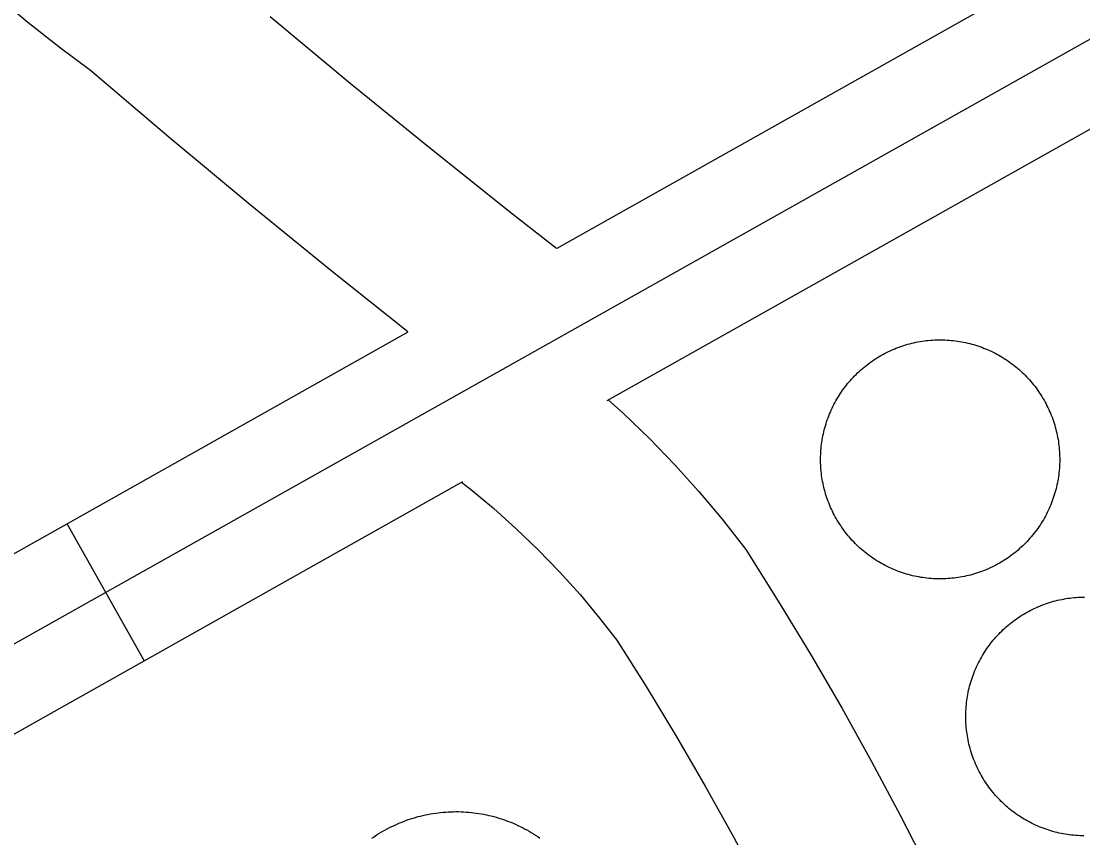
# Model space of a CAD drawing. Extents: x 3651524 to 3689615, y 505651 to 531377.
# Drawn here: x 3680502.8 to 3680705.2, y 516037.2 to 516192.9 of the extents above; entities that cross this region are included whole.
import ezdxf

# ---------------------------------------------------------------- set-up
doc = ezdxf.new("R2010")
doc.units = 0
doc.layers.add('V-DOMW-TANK', color=7, linetype='Continuous')
doc.layers.add('V-ROAD-CNTR', color=7, linetype='Continuous')

msp = doc.modelspace()

# ---------------------------------------------------------------- linework, layer by layer
at = {"layer": 'V-DOMW-TANK'}
for points in [[(3680666.032, 516128.724), (3680666.371, 516128.929), (3680666.718, 516129.129), (3680667.062, 516129.324), (3680667.414, 516129.51), (3680667.766, 516129.693), (3680668.125, 516129.869), (3680668.485, 516130.037), (3680668.848, 516130.203), (3680669.212, 516130.356), (3680669.581, 516130.508), (3680669.951, 516130.651), (3680670.326, 516130.788), (3680670.701, 516130.919), (3680671.08, 516131.042), (3680671.459, 516131.161), (3680671.842, 516131.272), (3680672.225, 516131.376), (3680672.612, 516131.472), (3680672.999, 516131.565), (3680673.388, 516131.648), (3680673.777, 516131.724), (3680674.168, 516131.796), (3680674.561, 516131.859), (3680674.955, 516131.915), (3680675.35, 516131.966), (3680675.745, 516132.009), (3680676.142, 516132.044), (3680676.538, 516132.072), (3680676.935, 516132.095), (3680677.33, 516132.111), (3680677.732, 516132.117), (3680678.129, 516132.12), (3680678.526, 516132.113), (3680678.924, 516132.101), (3680679.321, 516132.083), (3680679.716, 516132.056), (3680680.116, 516132.021), (3680680.511, 516131.982), (3680680.906, 516131.935), (3680681.297, 516131.88), (3680681.693, 516131.818), (3680682.086, 516131.753), (3680682.475, 516131.677), (3680682.866, 516131.595), (3680683.253, 516131.507), (3680683.64, 516131.411), (3680684.023, 516131.311), (3680684.406, 516131.202), (3680684.789, 516131.087), (3680685.166, 516130.964), (3680685.543, 516130.837), (3680685.918, 516130.702), (3680686.288, 516130.561), (3680686.659, 516130.411), (3680687.026, 516130.258), (3680687.388, 516130.098), (3680687.751, 516129.93), (3680688.109, 516129.756), (3680688.463, 516129.578), (3680688.816, 516129.392), (3680689.164, 516129.201), (3680689.51, 516129.002), (3680689.85, 516128.798), (3680690.188, 516128.589), (3680690.524, 516128.374), (3680690.853, 516128.153), (3680691.181, 516127.925), (3680691.502, 516127.692), (3680691.822, 516127.454), (3680692.135, 516127.208), (3680692.445, 516126.961), (3680692.752, 516126.705), (3680693.053, 516126.442), (3680693.348, 516126.18), (3680693.641, 516125.91), (3680693.927, 516125.634), (3680694.212, 516125.353), (3680694.486, 516125.068), (3680694.759, 516124.777), (3680695.025, 516124.483), (3680695.287, 516124.184), (3680695.545, 516123.88), (3680695.795, 516123.571), (3680696.043, 516123.26), (3680696.283, 516122.942), (3680696.518, 516122.621), (3680696.747, 516122.295), (3680696.971, 516121.968), (3680697.188, 516121.634), (3680697.399, 516121.298), (3680697.606, 516120.958), (3680697.806, 516120.612), (3680697.997, 516120.266), (3680698.187, 516119.915), (3680698.369, 516119.561), (3680698.546, 516119.205), (3680698.716, 516118.844), (3680698.877, 516118.48), (3680699.033, 516118.115), (3680699.185, 516117.747)], [(3680655.218, 516108.658), (3680655.21, 516109.055), (3680655.208, 516109.452), (3680655.214, 516109.85), (3680655.226, 516110.249), (3680655.247, 516110.646), (3680655.273, 516111.042), (3680655.306, 516111.439), (3680655.347, 516111.834), (3680655.394, 516112.229), (3680655.447, 516112.625), (3680655.509, 516113.018), (3680655.576, 516113.409), (3680655.654, 516113.798), (3680655.732, 516114.189), (3680655.822, 516114.576), (3680655.916, 516114.961), (3680656.019, 516115.348), (3680656.127, 516115.731), (3680656.242, 516116.112), (3680656.363, 516116.489), (3680656.492, 516116.866), (3680656.627, 516117.241), (3680656.768, 516117.614), (3680656.916, 516117.982), (3680657.069, 516118.349), (3680657.231, 516118.713), (3680657.397, 516119.074), (3680657.571, 516119.432), (3680657.751, 516119.786), (3680657.936, 516120.139), (3680658.126, 516120.487), (3680658.325, 516120.833), (3680658.53, 516121.175), (3680658.739, 516121.513), (3680658.956, 516121.847), (3680659.177, 516122.176), (3680659.404, 516122.504), (3680659.636, 516122.826), (3680659.875, 516123.145), (3680660.119, 516123.459), (3680660.369, 516123.77), (3680660.623, 516124.075), (3680660.883, 516124.376), (3680661.149, 516124.673), (3680661.419, 516124.964), (3680661.694, 516125.253), (3680661.976, 516125.533), (3680662.259, 516125.81), (3680662.55, 516126.082), (3680662.845, 516126.35), (3680663.144, 516126.612), (3680663.447, 516126.868), (3680663.756, 516127.12), (3680664.07, 516127.366), (3680664.385, 516127.608), (3680664.706, 516127.841), (3680665.032, 516128.071), (3680665.362, 516128.294), (3680665.694, 516128.511), (3680666.032, 516128.724)], [(3680699.185, 516117.747), (3680699.328, 516117.376), (3680699.465, 516117.003), (3680699.596, 516116.626), (3680699.719, 516116.25), (3680699.838, 516115.869), (3680699.948, 516115.486), (3680700.053, 516115.103), (3680700.149, 516114.718), (3680700.239, 516114.331), (3680700.325, 516113.941), (3680700.401, 516113.55), (3680700.471, 516113.159), (3680700.534, 516112.766), (3680700.594, 516112.373), (3680700.641, 516111.977), (3680700.684, 516111.582), (3680700.721, 516111.187), (3680700.749, 516110.79), (3680700.77, 516110.392), (3680700.786, 516109.995), (3680700.794, 516109.598), (3680700.796, 516109.198), (3680700.79, 516108.801), (3680700.778, 516108.404), (3680700.757, 516108.006), (3680700.731, 516107.609), (3680700.698, 516107.212), (3680700.657, 516106.816), (3680700.61, 516106.421), (3680700.557, 516106.028), (3680700.495, 516105.635), (3680700.428, 516105.244), (3680700.352, 516104.852), (3680700.272, 516104.463), (3680700.184, 516104.074), (3680700.088, 516103.689), (3680699.987, 516103.304), (3680699.879, 516102.921), (3680699.762, 516102.54), (3680699.641, 516102.161), (3680699.512, 516101.785), (3680699.377, 516101.41), (3680699.236, 516101.039), (3680699.088, 516100.668), (3680698.935, 516100.302), (3680698.775, 516099.939), (3680698.607, 516099.577), (3680698.433, 516099.22), (3680698.255, 516098.864), (3680698.068, 516098.512), (3680697.876, 516098.164), (3680697.679, 516097.82), (3680697.474, 516097.478), (3680697.266, 516097.14), (3680697.051, 516096.806), (3680696.827, 516096.472), (3680696.602, 516096.148), (3680696.369, 516095.825), (3680696.129, 516095.507), (3680695.885, 516095.19), (3680695.637, 516094.883), (3680695.381, 516094.578), (3680695.121, 516094.277), (3680694.857, 516093.98), (3680694.587, 516093.687), (3680694.31, 516093.4), (3680694.03, 516093.117), (3680693.745, 516092.841), (3680693.454, 516092.569), (3680693.159, 516092.302), (3680692.86, 516092.04), (3680692.557, 516091.782), (3680692.248, 516091.532), (3680691.937, 516091.286), (3680691.619, 516091.045), (3680691.298, 516090.811), (3680690.972, 516090.582), (3680690.644, 516090.359), (3680690.311, 516090.14), (3680689.975, 516089.929), (3680689.633, 516089.722), (3680689.289, 516089.523), (3680688.942, 516089.329), (3680688.592, 516089.14), (3680688.238, 516088.958), (3680687.88, 516088.784), (3680687.521, 516088.614), (3680687.157, 516088.45), (3680686.792, 516088.294), (3680686.423, 516088.145), (3680686.053, 516087.999), (3680685.68, 516087.862), (3680685.303, 516087.733), (3680684.926, 516087.608), (3680684.545, 516087.492), (3680684.162, 516087.377), (3680683.779, 516087.277), (3680683.394, 516087.178), (3680683.007, 516087.088), (3680682.618, 516087.004)], [(3680682.618, 516087.004), (3680682.227, 516086.926), (3680681.834, 516086.857), (3680681.443, 516086.793), (3680681.049, 516086.736), (3680680.654, 516086.687), (3680680.259, 516086.644), (3680679.864, 516086.607), (3680679.466, 516086.578), (3680679.069, 516086.556), (3680678.672, 516086.541), (3680678.274, 516086.533), (3680677.875, 516086.531), (3680677.478, 516086.537), (3680677.08, 516086.549), (3680676.683, 516086.57), (3680676.286, 516086.597), (3680675.891, 516086.629), (3680675.493, 516086.67), (3680675.098, 516086.717), (3680674.705, 516086.771), (3680674.312, 516086.832), (3680673.92, 516086.9), (3680673.529, 516086.975), (3680673.14, 516087.057), (3680672.751, 516087.145), (3680672.366, 516087.24), (3680671.981, 516087.342), (3680671.598, 516087.451), (3680671.217, 516087.565), (3680670.838, 516087.686), (3680670.461, 516087.815), (3680670.085, 516087.95), (3680669.716, 516088.092), (3680669.347, 516088.239), (3680668.979, 516088.391), (3680668.616, 516088.554), (3680668.254, 516088.722), (3680667.897, 516088.894), (3680667.541, 516089.075), (3680667.189, 516089.259), (3680666.84, 516089.451), (3680666.496, 516089.65), (3680666.154, 516089.855), (3680665.816, 516090.064), (3680665.483, 516090.279), (3680665.151, 516090.5), (3680664.825, 516090.727), (3680664.502, 516090.959), (3680664.184, 516091.198), (3680663.869, 516091.442), (3680663.56, 516091.692), (3680663.254, 516091.946), (3680662.953, 516092.206), (3680662.656, 516092.472), (3680662.364, 516092.743), (3680662.077, 516093.017), (3680661.794, 516093.298), (3680661.518, 516093.58), (3680661.245, 516093.873), (3680660.979, 516094.168), (3680660.717, 516094.467), (3680660.461, 516094.772), (3680660.209, 516095.079), (3680659.963, 516095.393), (3680659.722, 516095.71), (3680659.488, 516096.03), (3680659.259, 516096.353), (3680659.036, 516096.685), (3680658.816, 516097.017), (3680658.603, 516097.355), (3680658.399, 516097.695), (3680658.2, 516098.039), (3680658.005, 516098.387), (3680657.817, 516098.737), (3680657.635, 516099.091), (3680657.461, 516099.448), (3680657.291, 516099.808), (3680657.127, 516100.173), (3680656.971, 516100.537), (3680656.822, 516100.904), (3680656.676, 516101.277), (3680656.539, 516101.649), (3680656.41, 516102.024), (3680656.285, 516102.403), (3680656.168, 516102.782), (3680656.058, 516103.165), (3680655.953, 516103.548), (3680655.855, 516103.935), (3680655.765, 516104.322), (3680655.681, 516104.711), (3680655.603, 516105.1), (3680655.536, 516105.493), (3680655.47, 516105.885), (3680655.413, 516106.28), (3680655.363, 516106.671), (3680655.32, 516107.068), (3680655.284, 516107.466), (3680655.255, 516107.863), (3680655.232, 516108.26), (3680655.218, 516108.658)], [(3680693.139, 516079.32), (3680693.471, 516079.537), (3680693.809, 516079.746), (3680694.153, 516079.949), (3680694.495, 516080.147), (3680694.843, 516080.34), (3680695.193, 516080.524), (3680695.549, 516080.704), (3680695.906, 516080.877), (3680696.27, 516081.044), (3680696.631, 516081.204), (3680696.997, 516081.36), (3680697.366, 516081.507), (3680697.737, 516081.649), (3680698.111, 516081.784), (3680698.488, 516081.913), (3680698.865, 516082.034), (3680699.246, 516082.15), (3680699.629, 516082.259), (3680700.012, 516082.359), (3680700.399, 516082.456), (3680700.786, 516082.544), (3680701.175, 516082.626), (3680701.566, 516082.699), (3680701.958, 516082.769), (3680702.353, 516082.828), (3680702.744, 516082.884), (3680703.137, 516082.931), (3680703.534, 516082.972), (3680703.93, 516083.004), (3680704.327, 516083.031), (3680704.722, 516083.051), (3680705.12, 516083.064), (3680705.517, 516083.07)], [(3680682.923, 516058.967), (3680682.903, 516059.364), (3680682.891, 516059.762), (3680682.885, 516060.159), (3680682.885, 516060.556), (3680682.893, 516060.954), (3680682.907, 516061.351), (3680682.93, 516061.748), (3680682.958, 516062.143), (3680682.995, 516062.537), (3680683.036, 516062.934), (3680683.089, 516063.329), (3680683.143, 516063.722), (3680683.208, 516064.116), (3680683.276, 516064.505), (3680683.353, 516064.896), (3680683.435, 516065.285), (3680683.528, 516065.672), (3680683.626, 516066.055), (3680683.728, 516066.44), (3680683.839, 516066.823), (3680683.956, 516067.202), (3680684.078, 516067.581), (3680684.21, 516067.956), (3680684.347, 516068.328), (3680684.488, 516068.699), (3680684.64, 516069.068), (3680684.795, 516069.432), (3680684.959, 516069.795), (3680685.127, 516070.155), (3680685.303, 516070.512), (3680685.483, 516070.866), (3680685.672, 516071.214), (3680685.866, 516071.564), (3680686.065, 516071.906), (3680686.27, 516072.246), (3680686.483, 516072.584), (3680686.7, 516072.914), (3680686.923, 516073.246), (3680687.153, 516073.573), (3680687.386, 516073.891), (3680687.626, 516074.208), (3680687.871, 516074.522), (3680688.123, 516074.829), (3680688.379, 516075.132), (3680688.639, 516075.433), (3680688.908, 516075.726), (3680689.178, 516076.019), (3680689.457, 516076.301), (3680689.739, 516076.582), (3680690.024, 516076.858), (3680690.315, 516077.129), (3680690.612, 516077.393), (3680690.913, 516077.653), (3680691.218, 516077.907), (3680691.525, 516078.157), (3680691.84, 516078.4), (3680692.158, 516078.64), (3680692.479, 516078.872), (3680692.807, 516079.099), (3680693.139, 516079.32)], [(3680705.398, 516037.526), (3680705.001, 516037.535), (3680704.604, 516037.547), (3680704.206, 516037.57), (3680703.811, 516037.6), (3680703.414, 516037.635), (3680703.018, 516037.678), (3680702.625, 516037.729), (3680702.234, 516037.782), (3680701.839, 516037.848), (3680701.448, 516037.916), (3680701.058, 516037.993), (3680700.669, 516038.077), (3680700.282, 516038.168), (3680699.897, 516038.266), (3680699.514, 516038.368), (3680699.129, 516038.479), (3680698.752, 516038.596), (3680698.374, 516038.72), (3680697.997, 516038.852), (3680697.626, 516038.987), (3680697.255, 516039.13), (3680696.887, 516039.282), (3680696.522, 516039.437), (3680696.158, 516039.599), (3680695.799, 516039.769), (3680695.443, 516039.943), (3680695.089, 516040.125), (3680694.738, 516040.312), (3680694.388, 516040.506), (3680694.046, 516040.705), (3680693.706, 516040.912), (3680693.37, 516041.123), (3680693.038, 516041.34), (3680692.709, 516041.563), (3680692.383, 516041.792), (3680692.066, 516042.026), (3680691.746, 516042.268), (3680691.433, 516042.511), (3680691.126, 516042.763), (3680690.821, 516043.019), (3680690.521, 516043.281), (3680690.227, 516043.548), (3680689.938, 516043.82), (3680689.653, 516044.096), (3680689.373, 516044.379), (3680689.096, 516044.666), (3680688.826, 516044.957), (3680688.562, 516045.252), (3680688.301, 516045.553), (3680688.045, 516045.858), (3680687.798, 516046.165), (3680687.554, 516046.482), (3680687.314, 516046.8), (3680687.085, 516047.119), (3680686.856, 516047.447), (3680686.634, 516047.779), (3680686.417, 516048.113), (3680686.208, 516048.448), (3680686.004, 516048.793), (3680685.807, 516049.135), (3680685.614, 516049.483), (3680685.43, 516049.833), (3680685.25, 516050.189), (3680685.076, 516050.548), (3680684.91, 516050.91), (3680684.748, 516051.271), (3680684.595, 516051.637), (3680684.447, 516052.006), (3680684.306, 516052.379), (3680684.171, 516052.751), (3680684.044, 516053.128), (3680683.919, 516053.507), (3680683.802, 516053.886), (3680683.696, 516054.269), (3680683.593, 516054.654), (3680683.499, 516055.039), (3680683.411, 516055.426), (3680683.329, 516055.815), (3680683.253, 516056.206), (3680683.186, 516056.597), (3680683.124, 516056.993), (3680683.071, 516057.384), (3680683.024, 516057.779), (3680682.983, 516058.174), (3680682.95, 516058.57), (3680682.923, 516058.967)], [(3680569.671, 516037.092), (3680570.072, 516037.371), (3680570.478, 516037.639), (3680570.89, 516037.899), (3680571.305, 516038.155), (3680571.725, 516038.403), (3680572.149, 516038.643), (3680572.577, 516038.876), (3680573.009, 516039.101), (3680573.443, 516039.318), (3680573.886, 516039.527), (3680574.328, 516039.73), (3680574.775, 516039.925), (3680575.223, 516040.111), (3680575.678, 516040.293), (3680576.135, 516040.461), (3680576.593, 516040.625), (3680577.054, 516040.779), (3680577.519, 516040.926), (3680577.986, 516041.065), (3680578.455, 516041.194), (3680578.928, 516041.317), (3680579.403, 516041.432), (3680579.876, 516041.536), (3680580.353, 516041.633), (3680580.835, 516041.725), (3680581.314, 516041.805), (3680581.795, 516041.876), (3680582.279, 516041.94), (3680582.764, 516041.995), (3680583.247, 516042.042), (3680583.735, 516042.083), (3680584.22, 516042.11), (3680584.707, 516042.132), (3680585.193, 516042.145), (3680585.68, 516042.151), (3680586.168, 516042.147), (3680586.655, 516042.132), (3680587.143, 516042.11), (3680587.628, 516042.083), (3680588.113, 516042.044), (3680588.599, 516041.999), (3680589.084, 516041.944), (3680589.567, 516041.881), (3680590.049, 516041.809), (3680590.53, 516041.729), (3680591.009, 516041.639), (3680591.486, 516041.543), (3680591.961, 516041.438), (3680592.435, 516041.323), (3680592.908, 516041.203), (3680593.377, 516041.072), (3680593.844, 516040.934), (3680594.309, 516040.787), (3680594.771, 516040.633), (3680595.23, 516040.469), (3680595.687, 516040.302), (3680596.139, 516040.121), (3680596.59, 516039.937), (3680597.036, 516039.742), (3680597.481, 516039.54), (3680597.921, 516039.331), (3680598.357, 516039.114), (3680598.79, 516038.888), (3680599.218, 516038.657), (3680599.641, 516038.417), (3680600.061, 516038.17), (3680600.477, 516037.916), (3680600.889, 516037.653), (3680601.294, 516037.385), (3680601.696, 516037.109)]]:
    msp.add_lwpolyline(points, dxfattribs=at)
at = {"layer": 'V-ROAD-CNTR'}
msp.add_line((3680511.521, 516097.071), (3680526.225, 516070.921), dxfattribs=at)
for points in [[(3680475.29, 516059.49), (3680954.963, 516329.201), (3680984.33, 516362.189), (3680987.036, 516368.63), (3680988.716, 516389.67), (3680984.153, 516531.462), (3680978.873, 516564.61), (3680972.633, 516585.878), (3680964.662, 516606.398), (3680946.012, 516642.235), (3680821.268, 516846.336), (3680796.263, 516884.386)], [(3680604.968, 516149.614), (3680945.426, 516341.047), (3680971.467, 516370.299), (3680972.275, 516372.222), (3680973.697, 516390.027), (3680969.191, 516530.035), (3680964.21, 516561.305), (3680958.42, 516581.042), (3680950.977, 516600.202), (3680932.944, 516634.853), (3680808.597, 516838.304), (3680790.57, 516865.737)], [(3680614.493, 516120.553), (3680964.5, 516317.355), (3680965.309, 516318.264)], [(3680576.537, 516133.628), (3680562.125, 516145.12), (3680546.477, 516157.871), (3680530.966, 516170.789), (3680516.045, 516183.491), (3680510.288, 516187.755), (3680504.081, 516192.643), (3680498.024, 516197.716), (3680492.121, 516202.969), (3680486.376, 516208.399), (3680480.803, 516213.995), (3680475.395, 516219.756), (3680470.164, 516225.678), (3680465.111, 516231.754), (3680460.243, 516237.98), (3680455.356, 516244.634), (3680452.912, 516248.561), (3680450.824, 516251.561), (3680448.583, 516254.444), (3680448.532, 516254.504)], [(3680604.866, 516149.557), (3680596.482, 516156.094), (3680580.953, 516168.476), (3680565.553, 516181.025), (3680550.29, 516193.737)], [(3680487.546, 516083.59), (3680576.613, 516133.671)], [(3680614.722, 516120.681), (3680617.611, 516118.091), (3680622.582, 516113.308), (3680627.381, 516108.346), (3680631.996, 516103.22), (3680636.426, 516097.933), (3680640.963, 516092.113), (3680647.467, 516081.783), (3680653.468, 516071.866), (3680659.29, 516061.842), (3680664.929, 516051.71), (3680670.384, 516041.48), (3680675.651, 516031.155), (3680680.501, 516021.214), (3680698.114, 515989.463), (3680716.121, 515957.54)], [(3680475.163, 516042.21), (3680587.029, 516105.11)], [(3680586.776, 516104.968), (3680588.374, 516103.729), (3680592.85, 516099.998), (3680597.191, 516096.107), (3680601.392, 516092.064), (3680605.445, 516087.874), (3680609.344, 516083.544), (3680613.09, 516079.073), (3680616.377, 516074.855), (3680621.939, 516066.023), (3680627.662, 516056.566), (3680633.21, 516047.012), (3680638.585, 516037.356), (3680643.784, 516027.606), (3680648.805, 516017.761), (3680653.885, 516007.35), (3680671.932, 515974.817), (3680690.043, 515942.708), (3680708.382, 515910.732)]]:
    msp.add_lwpolyline(points, dxfattribs=at)

doc.saveas('drawing.dxf')
